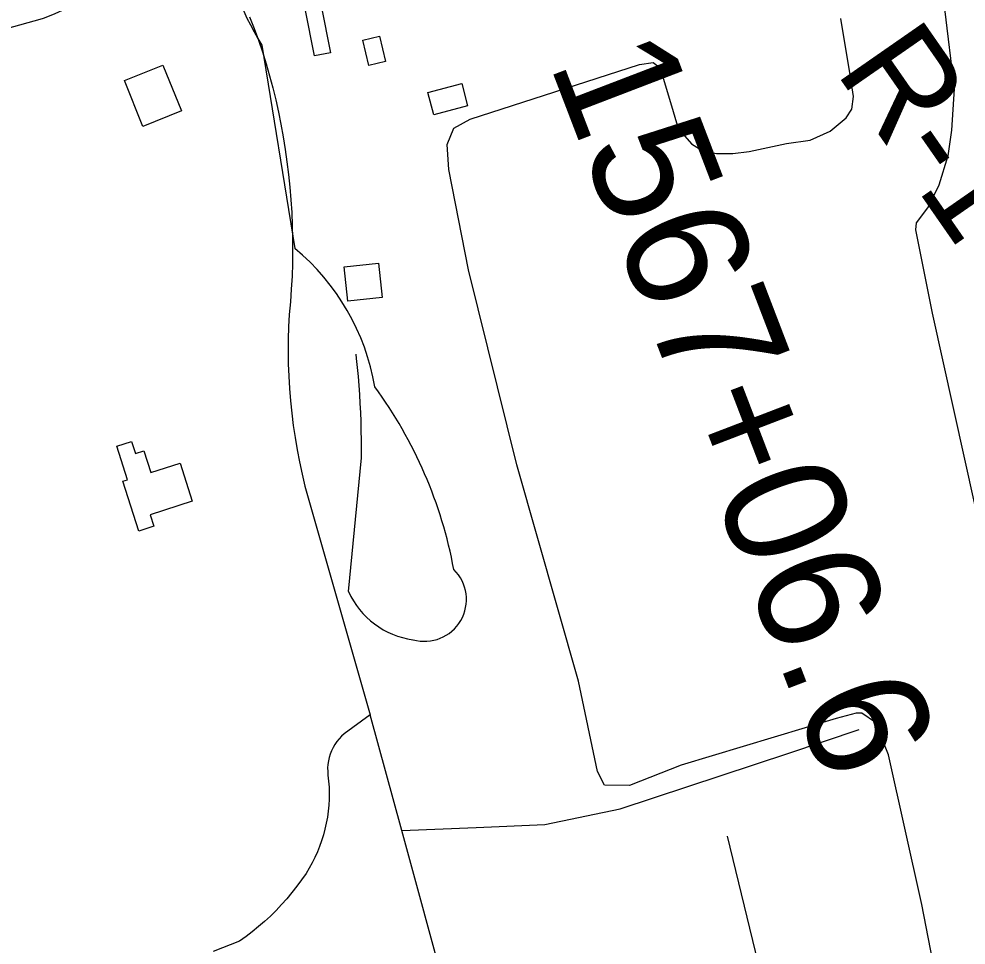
# Model space of a CAD drawing. Extents: x 3477039 to 3515015, y 546746 to 572297.
# Drawn here: x 3487714 to 3488491, y 558662 to 559421 of the extents above; entities that cross this region are included whole.
import ezdxf

# ---------------------------------------------------------------- set-up
doc = ezdxf.new("R2010")
doc.units = 0
for name, color, linetype in [('V-BLDG-OTLN', 7, 'Continuous'), ('V-DTCH-CNTR', 7, 'Continuous'), ('V-RIVR-RANG-IDEN', 7, 'Continuous'), ('V-ROAD-CNTR', 7, 'Continuous'), ('V-SITE-VEGE', 7, 'Continuous'), ('V-SURV-IDEN', 7, 'Continuous'), ('V-TOPO-SHOR', 7, 'Continuous')]:
    doc.layers.add(name, color=color, linetype=linetype)

msp = doc.modelspace()

# ---------------------------------------------------------------- linework, layer by layer
at = {"layer": 'V-BLDG-OTLN'}
for points in [[(3487954.89, 559469.58), (3487969.98, 559393.65), (3487956.82, 559391.04), (3487941.73, 559466.96)], [(3488010.13, 559407.29), (3488015.05, 559386.53), (3488001.29, 559383.26), (3487996.36, 559404.02)], [(3487800.81, 559370.73), (3487832.48, 559383.53), (3487847.7, 559345.86), (3487816.03, 559333.07)], [(3488082.36, 559349.97), (3488054.52, 559342.78), (3488049.78, 559361.12), (3488077.62, 559368.32)], [(3487981.06, 559218.05), (3488009.32, 559221), (3488012.27, 559192.77), (3487984.01, 559189.81)], [(3487846.47, 559056.88), (3487856.45, 559025.71), (3487821.88, 559014.64), (3487824.92, 559005.16), (3487812.6, 559001.21), (3487799.5, 559042.13), (3487803.32, 559043.35), (3487794.53, 559070.81), (3487806.71, 559074.71), (3487809.87, 559064.84), (3487816.67, 559067.02), (3487822.39, 559049.17)]]:
    msp.add_lwpolyline(points, close=True, dxfattribs=at)
at = {"layer": 'V-DTCH-CNTR'}
for points in [[(3488282.06, 557775.87), (3488225.58, 557993.09), (3488152.71, 558279.3), (3488065.61, 558619.24), (3488028.31, 558755.68), (3488002.37, 558850.56)], [(3488028.31, 558755.68), (3488089.32, 558758.1), (3488145.64, 558760.56), (3488207.55, 558773.52), (3488345.68, 558819.2), (3488403.37, 558838.46)]]:
    msp.add_lwpolyline(points, dxfattribs=at)
at = {"layer": 'V-ROAD-CNTR'}
for points in [[(3487878.88, 559494.29), (3487870.71, 559489.47), (3487862.5, 559484.72), (3487854.25, 559480.04), (3487845.97, 559475.42), (3487837.64, 559470.88), (3487829.27, 559466.41), (3487820.87, 559462.01), (3487812.43, 559457.68), (3487803.96, 559453.42), (3487795.45, 559449.23), (3487786.9, 559445.11), (3487778.32, 559441.07), (3487769.7, 559437.1), (3487761.06, 559433.2), (3487752.38, 559429.37), (3487743.66, 559425.62), (3487734.92, 559421.94), (3487733.47, 559421.34)], [(3487733.47, 559421.34), (3487489.33, 559353.47)], [(3487733.47, 559421.34), (3487489.33, 559353.47)], [(3487903.54, 559423.14), (3487907.25, 559413.62), (3487910.75, 559404.02), (3487914.02, 559394.35), (3487917.08, 559384.6), (3487919.92, 559374.78), (3487922.53, 559364.91), (3487924.92, 559354.97), (3487927.08, 559344.98), (3487929.02, 559334.95), (3487930.92, 559324.68), (3487932.63, 559314.38), (3487934.13, 559304.04), (3487935.42, 559293.67), (3487936.51, 559283.28), (3487937.39, 559272.87), (3487938.06, 559262.44), (3487938.52, 559252), (3487938.78, 559241.56), (3487938.83, 559231.11), (3487938.67, 559220.66), (3487938.3, 559210.22), (3487937.72, 559199.79), (3487936.94, 559189.37), (3487935.95, 559178.97), (3487935.45, 559168.85), (3487935.16, 559158.71), (3487935.1, 559148.57), (3487935.26, 559138.43), (3487935.64, 559128.3), (3487936.24, 559118.18), (3487937.06, 559108.07), (3487938.1, 559097.98), (3487939.36, 559087.92), (3487940.84, 559077.89), (3487942.54, 559067.9), (3487944.45, 559057.94), (3487946.58, 559048.03), (3487948.92, 559038.16), (3488002.37, 558850.56), (3487981.08, 558834.99), (3487978.93, 558833.03), (3487976.93, 558830.91), (3487975.09, 558828.65), (3487973.44, 558826.25), (3487971.97, 558823.73), (3487970.71, 558821.11), (3487969.64, 558818.39), (3487968.78, 558815.61), (3487968.14, 558812.77), (3487967.72, 558809.88), (3487967.52, 558806.97), (3487967.54, 558804.06), (3487967.78, 558801.16), (3487968.32, 558796.23), (3487968.66, 558791.28)], [(3487913.59, 559399.93), (3487940.64, 559233.08)], [(3487995.2, 559061.28), (3487995.25, 559068.72), (3487995.21, 559076.15), (3487995.09, 559083.58), (3487994.89, 559091.01), (3487994.61, 559098.43), (3487994.25, 559105.86), (3487993.82, 559113.27), (3487993.3, 559120.69), (3487992.7, 559128.1), (3487992.02, 559135.5), (3487991.26, 559142.89), (3487990.87, 559146.44)], [(3487984.72, 558951.6), (3487995.2, 559061.28)], [(3487968.66, 558791.28), (3487968.79, 558786.32), (3487968.71, 558781.36), (3487968.44, 558776.41), (3487967.96, 558771.47), (3487967.28, 558766.56), (3487966.4, 558761.68), (3487965.33, 558756.83), (3487964.05, 558752.04), (3487962.58, 558747.3), (3487960.92, 558742.63), (3487959.07, 558738.03), (3487957.03, 558733.51), (3487954.81, 558729.07), (3487952.4, 558724.73), (3487949.83, 558720.49), (3487946.13, 558715.11), (3487942.26, 558709.85), (3487938.23, 558704.71), (3487934.03, 558699.7), (3487929.68, 558694.83), (3487925.18, 558690.09), (3487920.53, 558685.5), (3487915.74, 558681.06), (3487910.81, 558676.78), (3487905.75, 558672.65), (3487900.56, 558668.68), (3487895.24, 558664.88), (3487873.52, 558656.49)]]:
    msp.add_lwpolyline(points, dxfattribs=at)
for centre, radius, start, end in [((3488125.67, 559531.51), 249.58, 188.5761, 211.81675), ((3487820.79, 559088.25), 187.98, 9.58011, 50.39085), ((3487712.28, 558903.41), 364.79, 10.46009, 36.33249), ((3488047.05, 558945.1), 34.29, 253.99049, 45.68146), ((3488046.49, 558979.14), 67.63, 204.0283, 262.23401)]:
    msp.add_arc(centre, radius, start, end, dxfattribs=at)
at = {"layer": 'V-SITE-VEGE'}
for points in [[(3488473.4, 559429.68), (3488481.41, 559363.94), (3488479.25, 559329.97), (3488476.07, 559308.92), (3488468.75, 559284.97), (3488460.34, 559267.49), (3488450.21, 559254.13), (3488449.56, 559248.28), (3488463.4, 559180.13), (3488498.44, 559022.06)], [(3488496.23, 558482.19), (3488454.81, 558694.84), (3488427.55, 558817.66), (3488416.73, 558844.16), (3488405.69, 558851.91), (3488401, 558851.97), (3488384.54, 558847.47), (3488257.49, 558809.13), (3488215.09, 558792.64), (3488194.58, 558792.89), (3488188.86, 558804.09), (3488173.33, 558878.12), (3488122.7, 559055.72), (3488082.99, 559215.61), (3488066.98, 559297.85), (3488065.46, 559318.38), (3488070.9, 559331.79), (3488084.46, 559339.25), (3488223.31, 559383.9), (3488234.46, 559385.52), (3488239.11, 559381.95), (3488243.09, 559371.94), (3488250.98, 559345.47), (3488254.92, 559331.36), (3488265.91, 559318.92), (3488274.63, 559313.54), (3488286.32, 559311.06), (3488299.8, 559310.9), (3488313.3, 559312.5), (3488343.86, 559319.16), (3488363.23, 559321.86), (3488379.73, 559329.29), (3488392.75, 559340.27), (3488397.52, 559347.24), (3488398.82, 559357.78), (3488396.1, 559375.39), (3488388.45, 559421.78)]]:
    msp.add_lwpolyline(points, dxfattribs=at)
at = {"layer": 'V-TOPO-SHOR'}
msp.add_lwpolyline([(3488295.14, 558750.9), (3488530.42, 557782.44), (3488634.38, 557328.31)], dxfattribs=at)

# ---------------------------------------------------------------- texts
at = {"layer": 'V-RIVR-RANG-IDEN'}
msp.add_text('R-146.6', height=83, rotation=304.80954, dxfattribs=at).set_placement((3488383.21, 559378.65))
at = {"layer": 'V-SURV-IDEN'}
msp.add_text('1567+06.6', height=100, rotation=290.97245, dxfattribs=at).set_placement((3488149.01, 559385.21))

doc.saveas('drawing.dxf')
